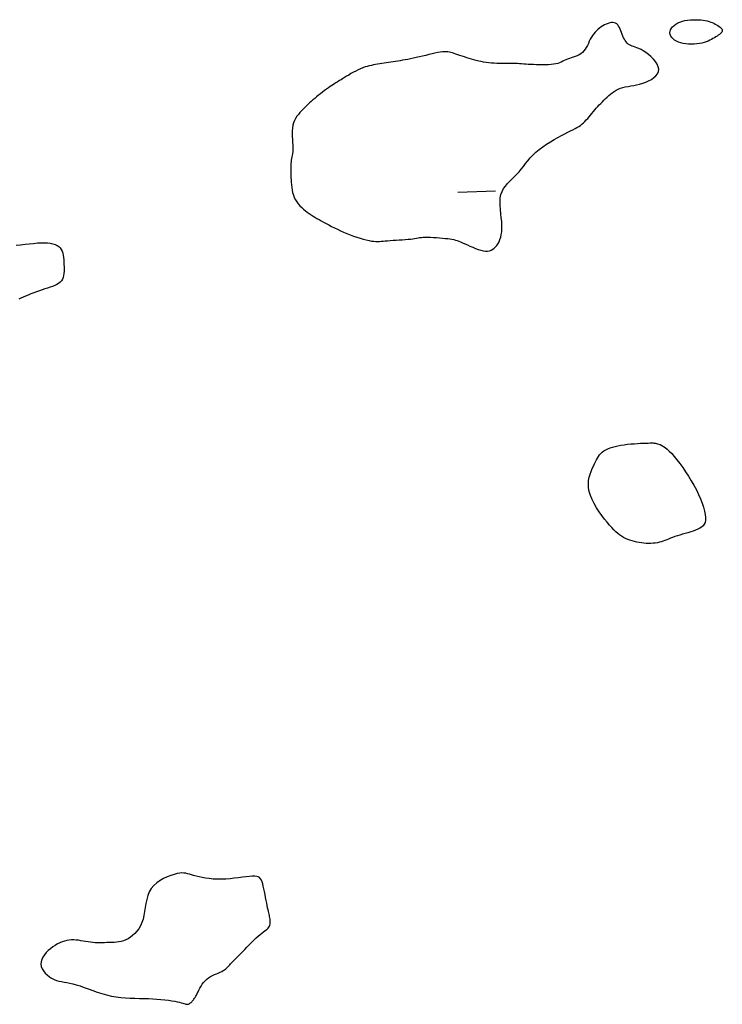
# Model space of a CAD drawing. Header units: millimetres. Extents: x 32690613 to 32693367, y 5343692 to 5344708.
# Tile 943 of 1009: x 32693092 to 32693110, y 5344549 to 5344575. Entities that reach past the tile are written whole.
import ezdxf

# ---------------------------------------------------------------- set-up
doc = ezdxf.new("R2010")
doc.units = ezdxf.units.MM
doc.header["$LTSCALE"] = 20
doc.layers.add('02-DGM_HL_491.00', color=62, linetype='Continuous')

msp = doc.modelspace()

# ---------------------------------------------------------------- linework, layer by layer
at = {"layer": '02-DGM_HL_491.00', "elevation": 491, "flags": 128}
for points in [[(32693108.627, 5344574.119), (32693108.615, 5344574.185), (32693108.585, 5344574.253), (32693108.54, 5344574.322), (32693108.485, 5344574.389), (32693108.421, 5344574.453), (32693108.354, 5344574.512), (32693108.285, 5344574.565), (32693108.219, 5344574.609), (32693108.158, 5344574.643), (32693108.102, 5344574.669), (32693108.05, 5344574.689), (32693108.003, 5344574.705), (32693107.96, 5344574.718), (32693107.921, 5344574.73), (32693107.885, 5344574.744), (32693107.852, 5344574.761), (32693107.821, 5344574.783), (32693107.792, 5344574.81), (32693107.766, 5344574.841), (32693107.741, 5344574.876), (32693107.718, 5344574.914), (32693107.696, 5344574.955), (32693107.676, 5344574.998), (32693107.657, 5344575.043), (32693107.639, 5344575.088), (32693107.621, 5344575.134), (32693107.603, 5344575.178), (32693107.584, 5344575.22), (32693107.563, 5344575.258), (32693107.54, 5344575.291), (32693107.514, 5344575.319), (32693107.484, 5344575.339), (32693107.45, 5344575.352), (32693107.413, 5344575.357), (32693107.372, 5344575.355), (32693107.329, 5344575.348), (32693107.284, 5344575.334), (32693107.239, 5344575.316), (32693107.193, 5344575.294), (32693107.148, 5344575.269), (32693107.104, 5344575.241), (32693107.061, 5344575.21), (32693107.02, 5344575.176), (32693106.98, 5344575.14), (32693106.942, 5344575.101), (32693106.907, 5344575.058), (32693106.874, 5344575.013), (32693106.843, 5344574.964), (32693106.815, 5344574.912), (32693106.788, 5344574.859), (32693106.763, 5344574.804), (32693106.737, 5344574.75), (32693106.709, 5344574.697), (32693106.679, 5344574.648), (32693106.646, 5344574.602), (32693106.608, 5344574.562), (32693106.566, 5344574.527), (32693106.519, 5344574.499), (32693106.468, 5344574.474), (32693106.416, 5344574.454), (32693106.364, 5344574.435), (32693106.311, 5344574.419), (32693106.26, 5344574.402), (32693106.212, 5344574.385), (32693106.168, 5344574.367), (32693106.126, 5344574.348), (32693106.085, 5344574.329), (32693106.043, 5344574.31), (32693106, 5344574.292), (32693105.953, 5344574.275), (32693105.901, 5344574.261), (32693105.842, 5344574.249), (32693105.776, 5344574.241), (32693105.704, 5344574.236), (32693105.628, 5344574.233), (32693105.549, 5344574.232), (32693105.469, 5344574.234), (32693105.389, 5344574.236), (32693105.312, 5344574.24), (32693105.24, 5344574.244), (32693105.173, 5344574.248), (32693105.11, 5344574.253), (32693105.052, 5344574.257), (32693104.995, 5344574.262), (32693104.939, 5344574.265), (32693104.883, 5344574.268), (32693104.826, 5344574.271), (32693104.765, 5344574.272), (32693104.7, 5344574.273), (32693104.632, 5344574.273), (32693104.562, 5344574.273), (32693104.489, 5344574.273), (32693104.415, 5344574.273), (32693104.341, 5344574.275), (32693104.268, 5344574.278), (32693104.196, 5344574.282), (32693104.126, 5344574.289), (32693104.057, 5344574.298), (32693103.99, 5344574.309), (32693103.924, 5344574.321), (32693103.859, 5344574.335), (32693103.795, 5344574.351), (32693103.732, 5344574.368), (32693103.669, 5344574.386), (32693103.605, 5344574.405), (32693103.543, 5344574.425), (32693103.481, 5344574.445), (32693103.421, 5344574.464), (32693103.363, 5344574.484), (32693103.308, 5344574.502), (32693103.256, 5344574.52), (32693103.207, 5344574.536), (32693103.163, 5344574.55), (32693103.121, 5344574.562), (32693103.081, 5344574.571), (32693103.04, 5344574.578), (32693102.997, 5344574.581), (32693102.95, 5344574.581), (32693102.899, 5344574.578), (32693102.84, 5344574.571), (32693102.774, 5344574.559), (32693102.701, 5344574.544), (32693102.623, 5344574.527), (32693102.542, 5344574.507), (32693102.457, 5344574.487), (32693102.373, 5344574.466), (32693102.288, 5344574.446), (32693102.206, 5344574.426), (32693102.128, 5344574.409), (32693102.053, 5344574.393), (32693101.981, 5344574.379), (32693101.911, 5344574.367), (32693101.844, 5344574.355), (32693101.778, 5344574.344), (32693101.715, 5344574.334), (32693101.652, 5344574.324), (32693101.59, 5344574.314), (32693101.529, 5344574.305), (32693101.469, 5344574.295), (32693101.41, 5344574.286), (32693101.351, 5344574.277), (32693101.294, 5344574.268), (32693101.237, 5344574.259), (32693101.181, 5344574.25), (32693101.126, 5344574.241), (32693101.071, 5344574.232), (32693101.016, 5344574.221), (32693100.961, 5344574.209), (32693100.905, 5344574.195), (32693100.848, 5344574.178), (32693100.789, 5344574.158), (32693100.729, 5344574.133), (32693100.666, 5344574.105), (32693100.603, 5344574.072), (32693100.539, 5344574.038), (32693100.476, 5344574.002), (32693100.415, 5344573.966), (32693100.357, 5344573.931), (32693100.304, 5344573.897), (32693100.255, 5344573.867), (32693100.212, 5344573.841), (32693100.175, 5344573.818), (32693100.14, 5344573.797), (32693100.108, 5344573.778), (32693100.076, 5344573.758), (32693100.044, 5344573.737), (32693100.009, 5344573.715), (32693099.971, 5344573.689), (32693099.928, 5344573.659), (32693099.881, 5344573.626), (32693099.831, 5344573.59), (32693099.778, 5344573.552), (32693099.724, 5344573.512), (32693099.671, 5344573.471), (32693099.617, 5344573.429), (32693099.566, 5344573.388), (32693099.516, 5344573.347), (32693099.469, 5344573.307), (32693099.424, 5344573.267), (32693099.38, 5344573.227), (32693099.337, 5344573.187), (32693099.295, 5344573.146), (32693099.252, 5344573.104), (32693099.21, 5344573.061), (32693099.167, 5344573.017), (32693099.125, 5344572.971), (32693099.084, 5344572.923), (32693099.046, 5344572.872), (32693099.01, 5344572.818), (32693098.98, 5344572.761), (32693098.955, 5344572.699), (32693098.936, 5344572.633), (32693098.924, 5344572.562), (32693098.919, 5344572.487), (32693098.918, 5344572.41), (32693098.92, 5344572.333), (32693098.925, 5344572.257), (32693098.93, 5344572.182), (32693098.934, 5344572.112), (32693098.937, 5344572.046), (32693098.936, 5344571.987), (32693098.933, 5344571.933), (32693098.927, 5344571.883), (32693098.92, 5344571.837), (32693098.912, 5344571.794), (32693098.904, 5344571.752), (32693098.896, 5344571.71), (32693098.89, 5344571.668), (32693098.886, 5344571.624), (32693098.883, 5344571.578), (32693098.881, 5344571.53), (32693098.881, 5344571.48), (32693098.882, 5344571.427), (32693098.883, 5344571.372), (32693098.885, 5344571.314), (32693098.887, 5344571.253), (32693098.89, 5344571.189), (32693098.893, 5344571.123), (32693098.899, 5344571.055), (32693098.906, 5344570.987), (32693098.917, 5344570.919), (32693098.931, 5344570.851), (32693098.95, 5344570.786), (32693098.975, 5344570.723), (32693099.005, 5344570.663), (32693099.041, 5344570.606), (32693099.081, 5344570.553), (32693099.125, 5344570.503), (32693099.171, 5344570.456), (32693099.22, 5344570.411), (32693099.269, 5344570.37), (32693099.319, 5344570.332), (32693099.369, 5344570.296), (32693099.419, 5344570.262), (32693099.47, 5344570.23), (32693099.521, 5344570.198), (32693099.575, 5344570.167), (32693099.63, 5344570.136), (32693099.689, 5344570.103), (32693099.751, 5344570.069), (32693099.817, 5344570.033), (32693099.886, 5344569.995), (32693099.959, 5344569.957), (32693100.036, 5344569.917), (32693100.115, 5344569.878), (32693100.197, 5344569.838), (32693100.281, 5344569.8), (32693100.367, 5344569.764), (32693100.456, 5344569.729), (32693100.544, 5344569.697), (32693100.633, 5344569.667), (32693100.719, 5344569.64), (32693100.802, 5344569.617), (32693100.881, 5344569.597), (32693100.955, 5344569.581), (32693101.021, 5344569.568), (32693101.081, 5344569.56), (32693101.134, 5344569.556), (32693101.184, 5344569.555), (32693101.231, 5344569.557), (32693101.279, 5344569.56), (32693101.33, 5344569.565), (32693101.385, 5344569.571), (32693101.446, 5344569.577), (32693101.516, 5344569.582), (32693101.592, 5344569.587), (32693101.671, 5344569.592), (32693101.753, 5344569.597), (32693101.834, 5344569.603), (32693101.913, 5344569.608), (32693101.987, 5344569.614), (32693102.053, 5344569.621), (32693102.111, 5344569.629), (32693102.162, 5344569.637), (32693102.208, 5344569.644), (32693102.252, 5344569.652), (32693102.295, 5344569.659), (32693102.341, 5344569.664), (32693102.391, 5344569.668), (32693102.448, 5344569.67), (32693102.513, 5344569.67), (32693102.586, 5344569.668), (32693102.663, 5344569.664), (32693102.742, 5344569.659), (32693102.821, 5344569.653), (32693102.899, 5344569.646), (32693102.972, 5344569.638), (32693103.039, 5344569.631), (32693103.098, 5344569.623), (32693103.15, 5344569.615), (32693103.197, 5344569.606), (32693103.242, 5344569.595), (32693103.286, 5344569.582), (32693103.331, 5344569.566), (32693103.379, 5344569.547), (32693103.432, 5344569.524), (32693103.492, 5344569.496), (32693103.558, 5344569.465), (32693103.627, 5344569.433), (32693103.699, 5344569.401), (32693103.772, 5344569.371), (32693103.843, 5344569.345), (32693103.913, 5344569.323), (32693103.978, 5344569.308), (32693104.039, 5344569.301), (32693104.094, 5344569.302), (32693104.144, 5344569.311), (32693104.19, 5344569.327), (32693104.232, 5344569.349), (32693104.271, 5344569.378), (32693104.307, 5344569.413), (32693104.34, 5344569.453), (32693104.37, 5344569.499), (32693104.398, 5344569.55), (32693104.422, 5344569.607), (32693104.442, 5344569.669), (32693104.458, 5344569.738), (32693104.469, 5344569.814), (32693104.475, 5344569.897), (32693104.474, 5344569.987), (32693104.468, 5344570.084), (32693104.457, 5344570.186), (32693104.445, 5344570.292), (32693104.434, 5344570.4), (32693104.426, 5344570.506), (32693104.424, 5344570.609), (32693104.43, 5344570.708), (32693104.447, 5344570.799), (32693104.476, 5344570.881), (32693104.517, 5344570.956), (32693104.566, 5344571.025), (32693104.623, 5344571.09), (32693104.683, 5344571.152), (32693104.747, 5344571.212), (32693104.81, 5344571.273), (32693104.872, 5344571.337), (32693104.93, 5344571.403), (32693104.986, 5344571.473), (32693105.042, 5344571.545), (32693105.098, 5344571.619), (32693105.157, 5344571.694), (32693105.222, 5344571.77), (32693105.292, 5344571.845), (32693105.37, 5344571.919), (32693105.458, 5344571.992), (32693105.553, 5344572.062), (32693105.653, 5344572.13), (32693105.756, 5344572.195), (32693105.858, 5344572.256), (32693105.958, 5344572.312), (32693106.054, 5344572.364), (32693106.142, 5344572.41), (32693106.221, 5344572.45), (32693106.291, 5344572.485), (32693106.354, 5344572.517), (32693106.41, 5344572.546), (32693106.461, 5344572.574), (32693106.507, 5344572.602), (32693106.551, 5344572.631), (32693106.592, 5344572.662), (32693106.632, 5344572.697), (32693106.671, 5344572.734), (32693106.709, 5344572.775), (32693106.747, 5344572.817), (32693106.784, 5344572.86), (32693106.822, 5344572.905), (32693106.859, 5344572.95), (32693106.897, 5344572.995), (32693106.935, 5344573.04), (32693106.974, 5344573.085), (32693107.013, 5344573.128), (32693107.053, 5344573.172), (32693107.093, 5344573.215), (32693107.134, 5344573.258), (32693107.175, 5344573.3), (32693107.217, 5344573.341), (32693107.259, 5344573.383), (32693107.303, 5344573.423), (32693107.348, 5344573.461), (32693107.394, 5344573.498), (32693107.443, 5344573.532), (32693107.496, 5344573.563), (32693107.551, 5344573.591), (32693107.611, 5344573.615), (32693107.675, 5344573.634), (32693107.742, 5344573.65), (32693107.814, 5344573.664), (32693107.888, 5344573.677), (32693107.964, 5344573.691), (32693108.042, 5344573.707), (32693108.122, 5344573.726), (32693108.202, 5344573.749), (32693108.282, 5344573.778), (32693108.36, 5344573.812), (32693108.433, 5344573.851), (32693108.498, 5344573.896), (32693108.552, 5344573.945), (32693108.594, 5344573.999), (32693108.62, 5344574.057)], [(32693109.212, 5344574.814), (32693109.151, 5344574.835), (32693109.096, 5344574.861), (32693109.047, 5344574.891), (32693109.006, 5344574.924), (32693108.972, 5344574.961), (32693108.946, 5344574.999), (32693108.93, 5344575.04), (32693108.923, 5344575.081), (32693108.927, 5344575.123), (32693108.94, 5344575.164), (32693108.962, 5344575.205), (32693108.993, 5344575.244), (32693109.032, 5344575.28), (32693109.078, 5344575.314), (32693109.131, 5344575.344), (32693109.19, 5344575.369), (32693109.254, 5344575.39), (32693109.322, 5344575.406), (32693109.393, 5344575.418), (32693109.466, 5344575.426), (32693109.538, 5344575.43), (32693109.61, 5344575.431), (32693109.679, 5344575.429), (32693109.744, 5344575.424), (32693109.804, 5344575.417), (32693109.86, 5344575.408), (32693109.911, 5344575.397), (32693109.959, 5344575.384), (32693110.004, 5344575.37), (32693110.046, 5344575.353), (32693110.085, 5344575.336), (32693110.123, 5344575.317), (32693110.16, 5344575.297), (32693110.194, 5344575.276), (32693110.226, 5344575.255), (32693110.253, 5344575.233), (32693110.277, 5344575.211), (32693110.294, 5344575.188), (32693110.306, 5344575.166), (32693110.311, 5344575.145), (32693110.308, 5344575.124), (32693110.298, 5344575.103), (32693110.282, 5344575.082), (32693110.26, 5344575.062), (32693110.234, 5344575.041), (32693110.204, 5344575.021), (32693110.171, 5344574.999), (32693110.137, 5344574.978), (32693110.1, 5344574.955), (32693110.062, 5344574.932), (32693110.022, 5344574.909), (32693109.979, 5344574.887), (32693109.932, 5344574.866), (32693109.882, 5344574.846), (32693109.827, 5344574.828), (32693109.768, 5344574.812), (32693109.703, 5344574.799), (32693109.635, 5344574.79), (32693109.564, 5344574.783), (32693109.491, 5344574.781), (32693109.418, 5344574.782), (32693109.347, 5344574.788), (32693109.277, 5344574.799)], [(32693108.97, 5344563.935), (32693109.038, 5344563.859), (32693109.11, 5344563.771), (32693109.185, 5344563.674), (32693109.262, 5344563.568), (32693109.339, 5344563.456), (32693109.415, 5344563.339), (32693109.489, 5344563.219), (32693109.558, 5344563.097), (32693109.623, 5344562.974), (32693109.682, 5344562.853), (32693109.734, 5344562.735), (32693109.778, 5344562.622), (32693109.815, 5344562.514), (32693109.843, 5344562.414), (32693109.861, 5344562.322), (32693109.87, 5344562.242), (32693109.867, 5344562.172), (32693109.855, 5344562.114), (32693109.833, 5344562.065), (32693109.802, 5344562.023), (32693109.763, 5344561.989), (32693109.717, 5344561.959), (32693109.664, 5344561.933), (32693109.605, 5344561.909), (32693109.541, 5344561.886), (32693109.473, 5344561.864), (32693109.402, 5344561.842), (32693109.33, 5344561.821), (32693109.258, 5344561.8), (32693109.188, 5344561.779), (32693109.12, 5344561.758), (32693109.055, 5344561.737), (32693108.996, 5344561.716), (32693108.941, 5344561.695), (32693108.889, 5344561.674), (32693108.84, 5344561.654), (32693108.792, 5344561.635), (32693108.744, 5344561.617), (32693108.695, 5344561.601), (32693108.644, 5344561.588), (32693108.591, 5344561.576), (32693108.536, 5344561.568), (32693108.479, 5344561.562), (32693108.42, 5344561.558), (32693108.359, 5344561.557), (32693108.298, 5344561.558), (32693108.235, 5344561.563), (32693108.172, 5344561.569), (32693108.11, 5344561.578), (32693108.047, 5344561.59), (32693107.985, 5344561.605), (32693107.924, 5344561.622), (32693107.864, 5344561.642), (32693107.805, 5344561.664), (32693107.749, 5344561.689), (32693107.694, 5344561.717), (32693107.642, 5344561.748), (32693107.591, 5344561.782), (32693107.541, 5344561.821), (32693107.49, 5344561.866), (32693107.438, 5344561.917), (32693107.383, 5344561.975), (32693107.325, 5344562.042), (32693107.261, 5344562.117), (32693107.193, 5344562.203), (32693107.122, 5344562.297), (32693107.051, 5344562.397), (32693106.982, 5344562.503), (32693106.919, 5344562.611), (32693106.863, 5344562.719), (32693106.817, 5344562.827), (32693106.785, 5344562.933), (32693106.767, 5344563.034), (32693106.764, 5344563.13), (32693106.771, 5344563.221), (32693106.788, 5344563.308), (32693106.811, 5344563.39), (32693106.838, 5344563.466), (32693106.868, 5344563.538), (32693106.898, 5344563.604), (32693106.925, 5344563.665), (32693106.952, 5344563.722), (32693106.978, 5344563.773), (32693107.004, 5344563.82), (32693107.032, 5344563.864), (32693107.062, 5344563.904), (32693107.095, 5344563.941), (32693107.133, 5344563.975), (32693107.176, 5344564.007), (32693107.225, 5344564.036), (32693107.278, 5344564.063), (32693107.337, 5344564.087), (32693107.402, 5344564.109), (32693107.471, 5344564.129), (32693107.546, 5344564.146), (32693107.626, 5344564.161), (32693107.712, 5344564.173), (32693107.8, 5344564.184), (32693107.89, 5344564.192), (32693107.979, 5344564.199), (32693108.066, 5344564.204), (32693108.148, 5344564.209), (32693108.224, 5344564.212), (32693108.292, 5344564.215), (32693108.349, 5344564.217), (32693108.398, 5344564.218), (32693108.439, 5344564.219), (32693108.476, 5344564.218), (32693108.508, 5344564.216), (32693108.538, 5344564.213), (32693108.567, 5344564.207), (32693108.598, 5344564.199), (32693108.631, 5344564.188), (32693108.667, 5344564.174), (32693108.707, 5344564.154), (32693108.75, 5344564.128), (32693108.798, 5344564.095), (32693108.85, 5344564.052), (32693108.907, 5344564)], [(32693094.968, 5344551.602), (32693094.937, 5344551.511), (32693094.898, 5344551.427), (32693094.853, 5344551.351), (32693094.803, 5344551.282), (32693094.749, 5344551.222), (32693094.692, 5344551.169), (32693094.632, 5344551.123), (32693094.571, 5344551.086), (32693094.51, 5344551.056), (32693094.448, 5344551.033), (32693094.386, 5344551.015), (32693094.324, 5344551.003), (32693094.262, 5344550.995), (32693094.2, 5344550.989), (32693094.137, 5344550.986), (32693094.075, 5344550.983), (32693094.013, 5344550.981), (32693093.95, 5344550.979), (32693093.888, 5344550.977), (32693093.825, 5344550.977), (32693093.763, 5344550.978), (32693093.7, 5344550.98), (32693093.637, 5344550.984), (32693093.574, 5344550.991), (32693093.511, 5344551), (32693093.448, 5344551.011), (32693093.385, 5344551.022), (32693093.322, 5344551.033), (32693093.26, 5344551.043), (32693093.197, 5344551.051), (32693093.134, 5344551.055), (32693093.071, 5344551.055), (32693093.009, 5344551.05), (32693092.947, 5344551.04), (32693092.885, 5344551.024), (32693092.823, 5344551.004), (32693092.762, 5344550.978), (32693092.7, 5344550.947), (32693092.639, 5344550.91), (32693092.578, 5344550.869), (32693092.518, 5344550.822), (32693092.46, 5344550.771), (32693092.405, 5344550.717), (32693092.357, 5344550.659), (32693092.317, 5344550.599), (32693092.286, 5344550.537), (32693092.268, 5344550.474), (32693092.263, 5344550.412), (32693092.273, 5344550.35), (32693092.296, 5344550.289), (32693092.331, 5344550.231), (32693092.376, 5344550.176), (32693092.429, 5344550.126), (32693092.487, 5344550.08), (32693092.548, 5344550.041), (32693092.612, 5344550.008), (32693092.676, 5344549.983), (32693092.74, 5344549.964), (32693092.806, 5344549.949), (32693092.875, 5344549.935), (32693092.948, 5344549.922), (32693093.026, 5344549.907), (32693093.11, 5344549.889), (32693093.201, 5344549.865), (32693093.3, 5344549.834), (32693093.406, 5344549.797), (32693093.518, 5344549.757), (32693093.635, 5344549.715), (32693093.755, 5344549.673), (32693093.879, 5344549.633), (32693094.004, 5344549.597), (32693094.13, 5344549.567), (32693094.256, 5344549.545), (32693094.382, 5344549.529), (32693094.506, 5344549.518), (32693094.63, 5344549.511), (32693094.752, 5344549.507), (32693094.873, 5344549.504), (32693094.993, 5344549.502), (32693095.11, 5344549.498), (32693095.225, 5344549.493), (32693095.337, 5344549.485), (32693095.444, 5344549.476), (32693095.546, 5344549.466), (32693095.641, 5344549.454), (32693095.729, 5344549.441), (32693095.807, 5344549.428), (32693095.876, 5344549.415), (32693095.933, 5344549.402), (32693095.981, 5344549.39), (32693096.021, 5344549.378), (32693096.053, 5344549.368), (32693096.08, 5344549.359), (32693096.103, 5344549.353), (32693096.122, 5344549.349), (32693096.14, 5344549.348), (32693096.158, 5344549.35), (32693096.176, 5344549.356), (32693096.193, 5344549.364), (32693096.21, 5344549.374), (32693096.227, 5344549.386), (32693096.243, 5344549.4), (32693096.259, 5344549.415), (32693096.274, 5344549.431), (32693096.289, 5344549.447), (32693096.303, 5344549.465), (32693096.318, 5344549.485), (32693096.333, 5344549.507), (32693096.349, 5344549.532), (32693096.365, 5344549.561), (32693096.384, 5344549.594), (32693096.403, 5344549.632), (32693096.425, 5344549.676), (32693096.449, 5344549.724), (32693096.476, 5344549.774), (32693096.505, 5344549.826), (32693096.538, 5344549.878), (32693096.574, 5344549.928), (32693096.613, 5344549.974), (32693096.656, 5344550.016), (32693096.704, 5344550.053), (32693096.754, 5344550.084), (32693096.806, 5344550.111), (32693096.859, 5344550.135), (32693096.911, 5344550.157), (32693096.962, 5344550.177), (32693097.01, 5344550.198), (32693097.054, 5344550.218), (32693097.094, 5344550.241), (32693097.129, 5344550.264), (32693097.16, 5344550.289), (32693097.189, 5344550.315), (32693097.215, 5344550.341), (32693097.24, 5344550.367), (32693097.264, 5344550.394), (32693097.287, 5344550.42), (32693097.312, 5344550.446), (32693097.337, 5344550.472), (32693097.365, 5344550.5), (32693097.395, 5344550.529), (32693097.428, 5344550.562), (32693097.465, 5344550.599), (32693097.506, 5344550.641), (32693097.553, 5344550.688), (32693097.605, 5344550.742), (32693097.661, 5344550.801), (32693097.72, 5344550.863), (32693097.781, 5344550.926), (32693097.843, 5344550.989), (32693097.904, 5344551.049), (32693097.963, 5344551.106), (32693098.019, 5344551.156), (32693098.07, 5344551.199), (32693098.117, 5344551.236), (32693098.159, 5344551.267), (32693098.196, 5344551.295), (32693098.229, 5344551.32), (32693098.258, 5344551.343), (32693098.281, 5344551.366), (32693098.3, 5344551.391), (32693098.315, 5344551.418), (32693098.326, 5344551.447), (32693098.333, 5344551.477), (32693098.336, 5344551.509), (32693098.337, 5344551.542), (32693098.336, 5344551.574), (32693098.332, 5344551.607), (32693098.328, 5344551.639), (32693098.322, 5344551.67), (32693098.315, 5344551.702), (32693098.308, 5344551.734), (32693098.299, 5344551.77), (32693098.29, 5344551.809), (32693098.28, 5344551.853), (32693098.269, 5344551.904), (32693098.257, 5344551.962), (32693098.244, 5344552.028), (32693098.23, 5344552.1), (32693098.216, 5344552.177), (32693098.201, 5344552.255), (32693098.185, 5344552.333), (32693098.17, 5344552.408), (32693098.154, 5344552.478), (32693098.138, 5344552.541), (32693098.121, 5344552.595), (32693098.103, 5344552.639), (32693098.081, 5344552.675), (32693098.055, 5344552.703), (32693098.021, 5344552.724), (32693097.979, 5344552.737), (32693097.927, 5344552.743), (32693097.863, 5344552.743), (32693097.787, 5344552.738), (32693097.699, 5344552.728), (32693097.601, 5344552.716), (32693097.496, 5344552.702), (32693097.386, 5344552.688), (32693097.273, 5344552.676), (32693097.159, 5344552.666), (32693097.045, 5344552.661), (32693096.934, 5344552.662), (32693096.827, 5344552.667), (32693096.724, 5344552.677), (32693096.627, 5344552.69), (32693096.536, 5344552.706), (32693096.452, 5344552.723), (32693096.375, 5344552.742), (32693096.307, 5344552.76), (32693096.248, 5344552.778), (32693096.196, 5344552.795), (32693096.148, 5344552.808), (32693096.101, 5344552.819), (32693096.052, 5344552.825), (32693096, 5344552.827), (32693095.941, 5344552.822), (32693095.872, 5344552.81), (32693095.792, 5344552.791), (32693095.703, 5344552.763), (32693095.609, 5344552.728), (32693095.514, 5344552.683), (32693095.42, 5344552.631), (32693095.332, 5344552.569), (32693095.253, 5344552.497), (32693095.187, 5344552.416), (32693095.135, 5344552.326), (32693095.096, 5344552.228), (32693095.068, 5344552.125), (32693095.046, 5344552.018), (32693095.028, 5344551.91), (32693095.011, 5344551.804), (32693094.992, 5344551.7)]]:
    msp.add_lwpolyline(points, close=True, dxfattribs=at)
for points in [[(32693103.306, 5344570.859), (32693104.305, 5344570.898)], [(32693091.609, 5344569.454), (32693091.727, 5344569.467), (32693091.843, 5344569.481), (32693091.956, 5344569.494), (32693092.065, 5344569.506), (32693092.169, 5344569.516), (32693092.267, 5344569.522), (32693092.356, 5344569.523), (32693092.439, 5344569.519), (32693092.513, 5344569.511), (32693092.58, 5344569.497), (32693092.64, 5344569.478), (32693092.691, 5344569.453), (32693092.736, 5344569.423), (32693092.772, 5344569.387), (32693092.801, 5344569.345), (32693092.824, 5344569.298), (32693092.841, 5344569.247), (32693092.853, 5344569.192), (32693092.861, 5344569.134), (32693092.867, 5344569.074), (32693092.87, 5344569.012), (32693092.873, 5344568.95), (32693092.875, 5344568.887), (32693092.876, 5344568.826), (32693092.875, 5344568.766), (32693092.872, 5344568.708), (32693092.864, 5344568.652), (32693092.851, 5344568.601), (32693092.832, 5344568.554), (32693092.806, 5344568.512), (32693092.773, 5344568.475), (32693092.732, 5344568.443), (32693092.684, 5344568.415), (32693092.63, 5344568.39), (32693092.572, 5344568.367), (32693092.508, 5344568.345), (32693092.441, 5344568.323), (32693092.37, 5344568.3), (32693092.297, 5344568.275), (32693092.222, 5344568.249), (32693092.147, 5344568.222), (32693092.072, 5344568.194), (32693091.998, 5344568.166), (32693091.927, 5344568.138), (32693091.858, 5344568.11), (32693091.795, 5344568.083), (32693091.735, 5344568.057), (32693091.68, 5344568.031)]]:
    msp.add_lwpolyline(points, dxfattribs=at)

doc.saveas('drawing.dxf')
